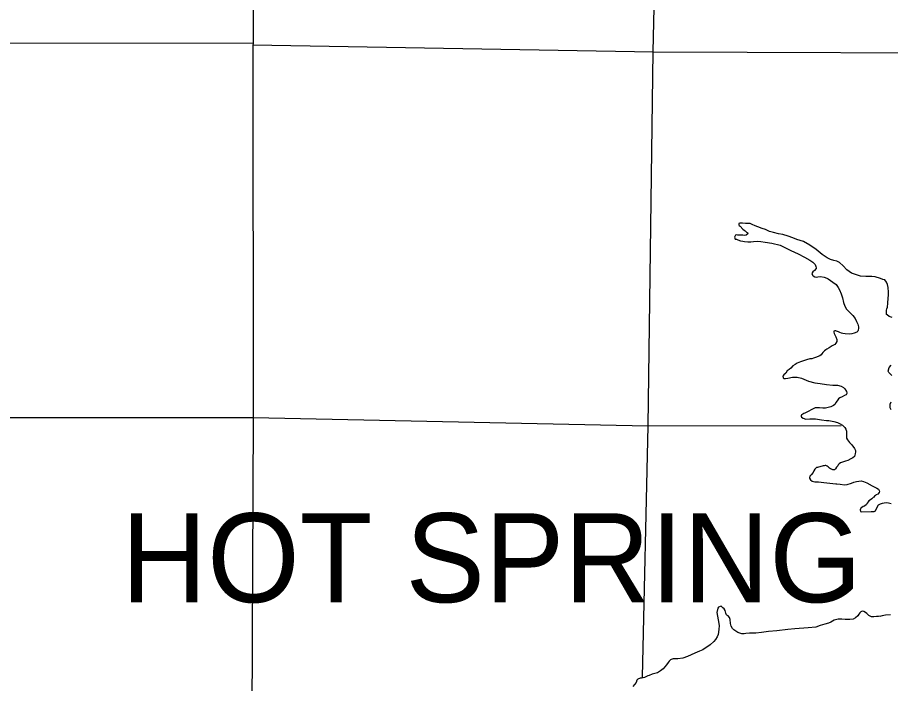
# Model space of a CAD drawing. Extents: x 369523 to 838377, y 495025 to 936819.
# Drawn here: x 509009 to 521439, y 835116 to 844599 of the extents above; entities that cross this region are included whole.
import ezdxf

# ---------------------------------------------------------------- set-up
doc = ezdxf.new("R2010")
doc.units = 0
for name, color, linetype in [('21', 7, 'Continuous'), ('Level 10', 7, 'Continuous'), ('Level 15', 7, 'Continuous'), ('Level 22', 7, 'Continuous')]:
    doc.layers.add(name, color=color, linetype=linetype)

msp = doc.modelspace()

# ---------------------------------------------------------------- linework, layer by layer
at = {"layer": 'Level 10'}
for points in [[(519980, 841487), (519904, 841511), (519845, 841520), (519771, 841538), (519715, 841552), (519659, 841583), (519611, 841597), (519551, 841619), (519513, 841634), (519471, 841650), (519451, 841660), (519441, 841664), (519419, 841668), (519409, 841668), (519397, 841666), (519373, 841664), (519329, 841671), (519309, 841673), (519291, 841673), (519279, 841665), (519277, 841649), (519286, 841639), (519296, 841629), (519338, 841585), (519356, 841571), (519370, 841560), (519394, 841538), (519402, 841536), (519408, 841520), (519382, 841498), (519358, 841495), (519334, 841501), (519298, 841501), (519272, 841501), (519258, 841501), (519242, 841503), (519232, 841499), (519225, 841489), (519221, 841481), (519217, 841471), (519225, 841445), (519247, 841443), (519265, 841435), (519305, 841419), (519337, 841413), (519361, 841408), (519405, 841404), (519448, 841406), (519486, 841410), (519538, 841413), (519594, 841411), (519656, 841401), (519748, 841386), (519869, 841359), (520021, 841284), (520123, 841234), (520213, 841189), (520291, 841145), (520333, 841115), (520364, 841082), (520376, 841054), (520382, 841034), (520378, 841024), (520354, 840998), (520334, 840977), (520318, 840953), (520327, 840931), (520335, 840919), (520359, 840906), (520381, 840904), (520406, 840908), (520444, 840910), (520494, 840902), (520534, 840889), (520552, 840877), (520616, 840833), (520664, 840797), (520694, 840756), (520713, 840722), (520737, 840666), (520753, 840606), (520769, 840540), (520790, 840488), (520814, 840448), (520854, 840403), (520902, 840355), (520936, 840315), (520954, 840273), (520973, 840231), (520985, 840197), (520985, 840175), (520977, 840147), (520971, 840133), (520959, 840119), (520922, 840103), (520886, 840095), (520850, 840091), (520792, 840094), (520762, 840102), (520740, 840106), (520716, 840114)], [(521461, 840326), (521419, 840340), (521389, 840364), (521383, 840372), (521380, 840430), (521388, 840450), (521396, 840476), (521400, 840534), (521407, 840604), (521411, 840644), (521411, 840688), (521404, 840754), (521394, 840798), (521380, 840830), (521358, 840864), (521330, 840871), (521296, 840883), (521218, 840907), (521174, 840913), (521088, 840912), (521011, 840916), (520953, 840933), (520881, 840959), (520817, 841008), (520766, 841062), (520714, 841110), (520676, 841130), (520632, 841141), (520586, 841153), (520535, 841177), (520464, 841224), (520378, 841294), (520292, 841357), (520198, 841409), (520106, 841440), (520046, 841460), (519980, 841487)], [(520716, 840114), (520696, 840124), (520684, 840130), (520670, 840135), (520658, 840139), (520646, 840139), (520636, 840135), (520632, 840131), (520630, 840125), (520630, 840117), (520634, 840101), (520648, 840081), (520661, 840051), (520673, 840013), (520673, 839987), (520661, 839961), (520645, 839943), (520609, 839923), (520566, 839897), (520534, 839877), (520516, 839866), (520498, 839852), (520476, 839830), (520459, 839810), (520449, 839796), (520431, 839782), (520371, 839758), (520341, 839747), (520317, 839741), (520292, 839737), (520242, 839727), (520158, 839696), (520110, 839678), (520083, 839660), (520047, 839640), (520019, 839607), (519995, 839587), (519969, 839567), (519948, 839537), (519918, 839513), (519906, 839491), (519910, 839469), (519924, 839457), (519944, 839457), (519978, 839465), (520042, 839478), (520108, 839480), (520171, 839466), (520269, 839423), (520361, 839398), (520439, 839386), (520529, 839373), (520617, 839365), (520667, 839365), (520684, 839365), (520738, 839352), (520770, 839332), (520788, 839312), (520813, 839274), (520817, 839256), (520817, 839244), (520805, 839228), (520795, 839222), (520785, 839218), (520749, 839198), (520717, 839182), (520700, 839168), (520688, 839156), (520666, 839121), (520646, 839091), (520626, 839077), (520587, 839055), (520551, 839045), (520515, 839038), (520473, 839038), (520427, 839042), (520397, 839042), (520367, 839040), (520335, 839029), (520308, 839013), (520276, 838995), (520240, 838977), (520220, 838967), (520206, 838961), (520176, 838944), (520166, 838936), (520167, 838924), (520171, 838908), (520193, 838894), (520235, 838881), (520288, 838887), (520372, 838884), (520454, 838872), (520526, 838863), (520562, 838859), (520632, 838845), (520684, 838831), (520720, 838816), (520754, 838794), (520790, 838762), (520804, 838740)], [(521459, 839500), (521413, 839544), (521407, 839566), (521419, 839616), (521447, 839650)], [(521446, 839014), (521434, 839040), (521432, 839066), (521432, 839096), (521448, 839126)], [(520804, 838740), (520814, 838710), (520814, 838694), (520812, 838668), (520810, 838634), (520814, 838608), (520825, 838586), (520853, 838550), (520889, 838513), (520927, 838461), (520939, 838433), (520939, 838417), (520935, 838387), (520924, 838347), (520904, 838331), (520874, 838315), (520830, 838292), (520800, 838280), (520753, 838266), (520727, 838258), (520707, 838246), (520695, 838232), (520687, 838215), (520671, 838195), (520657, 838173), (520642, 838161), (520616, 838161), (520600, 838167), (520586, 838171), (520572, 838181), (520550, 838203), (520538, 838213), (520520, 838220), (520508, 838220), (520492, 838216), (520480, 838216), (520400, 838192), (520386, 838190), (520370, 838180), (520362, 838169), (520348, 838145), (520335, 838123), (520309, 838087), (520289, 838071), (520287, 838045), (520287, 838039), (520301, 838017), (520325, 837999), (520361, 837987), (520415, 837990), (520491, 837980), (520573, 837971), (520659, 837961), (520675, 837961), (520724, 837954), (520782, 837946), (520820, 837948), (520882, 837969), (520916, 837981), (520954, 837995), (520989, 837999), (521019, 838003), (521053, 837992), (521099, 837972), (521179, 837930), (521213, 837913), (521243, 837899), (521267, 837885), (521283, 837855), (521276, 837837), (521256, 837811), (521232, 837801), (521224, 837795), (521212, 837785), (521200, 837771), (521190, 837763), (521172, 837748), (521154, 837732), (521131, 837718), (521121, 837704), (521107, 837684), (521095, 837664), (521069, 837644), (521049, 837636), (521028, 837622), (521016, 837611), (521006, 837591), (521012, 837567), (521030, 837560), (521163, 837566), (521207, 837565), (521225, 837577), (521239, 837607), (521267, 837661), (521296, 837675), (521324, 837683), (521350, 837691), (521388, 837696), (521410, 837690), (521448, 837678)], [(521439, 836096), (521367, 836088), (521322, 836079), (521286, 836073), (521290, 836075), (521266, 836071), (521246, 836071), (521238, 836071), (521202, 836067), (521168, 836068), (521130, 836086), (521120, 836094), (521102, 836114), (521080, 836128), (521058, 836142), (521034, 836146), (521014, 836137), (521000, 836123), (520988, 836105), (520971, 836079), (520939, 836053), (520907, 836035), (520859, 836026), (520795, 836026), (520747, 836034), (520692, 836033), (520638, 836019), (520590, 835991), (520556, 835977), (520503, 835962), (520435, 835942), (520377, 835918), (520266, 835911), (520074, 835896), (519977, 835887), (519821, 835868), (519700, 835855), (519600, 835843), (519522, 835834), (519490, 835832), (519430, 835832), (519379, 835827), (519353, 835823), (519323, 835825), (519267, 835843), (519209, 835882), (519191, 835898), (519169, 835932), (519162, 835970), (519158, 836028), (519146, 836058), (519128, 836078), (519110, 836090), (519104, 836096), (519094, 836120), (519084, 836154), (519072, 836178), (519053, 836195), (519029, 836217), (519015, 836215), (518988, 836205), (518978, 836191), (518966, 836129), (518987, 836023), (519001, 835945), (518995, 835887), (518986, 835813), (518972, 835781), (518946, 835745), (518925, 835717), (518871, 835668), (518766, 835598), (518720, 835575), (518654, 835549), (518549, 835502), (518483, 835476), (518410, 835470), (518382, 835469), (518344, 835469), (518318, 835461), (518304, 835453), (518286, 835437), (518272, 835417), (518251, 835383), (518203, 835326), (518163, 835296), (518120, 835268)], [(518120, 835268), (518046, 835249), (518002, 835233), (517984, 835227), (517972, 835223), (517956, 835213), (517936, 835201), (517917, 835197), (517891, 835194), (517875, 835194), (517843, 835180), (517827, 835164), (517817, 835130), (517772, 835074)]]:
    msp.add_lwpolyline(points, dxfattribs=at)
at = {"layer": 'Level 15'}
msp.add_lwpolyline([(512368, 848578), (512365, 844229), (512361, 844207), (512365, 838913), (512342, 833591)], dxfattribs=at)
at = {"layer": 'Level 22'}
for points in [[(518201, 851055), (518179, 849513), (518057, 844114), (517984, 838785), (517903, 835206)], [(512365, 844229), (507078, 844233), (501760, 844244), (496358, 844214)], [(528732, 844101), (523393, 844084), (518065, 844106), (512361, 844207)], [(520734, 838786), (517984, 838781), (512366, 838899), (507061, 838899), (501759, 838908), (496420, 838958)]]:
    msp.add_lwpolyline(points, dxfattribs=at)

# ---------------------------------------------------------------- texts
at = {"layer": '21'}
msp.add_text('HOT SPRING', height=1267.2, dxfattribs=at).set_placement((510486, 836274))

doc.saveas('drawing.dxf')
